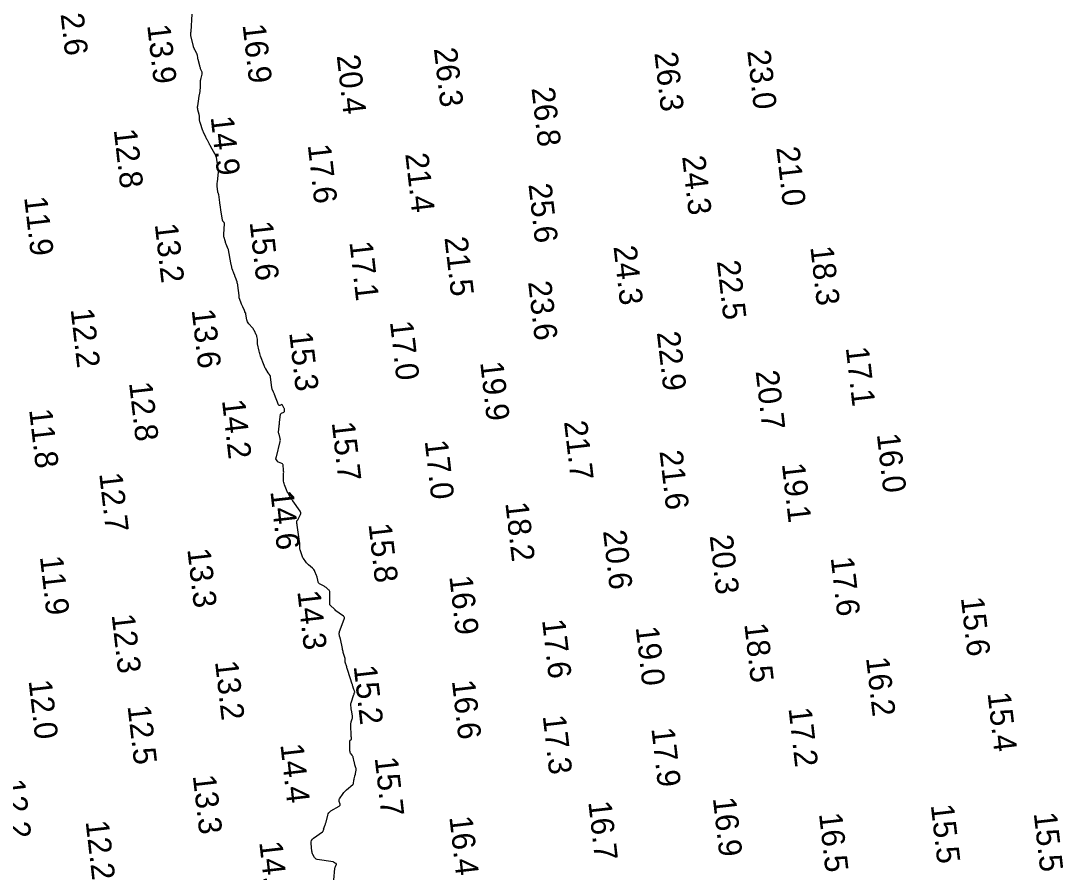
# Model space of a CAD drawing. Extents: x 1023796 to 1112670, y 656573 to 837340.
# Drawn here: x 1109715.4 to 1109941.3, y 681344.7 to 681529.2 of the extents above; entities that cross this region are included whole.
import ezdxf

# ---------------------------------------------------------------- set-up
doc = ezdxf.new("R2010")
doc.units = 0
doc.layers.add('V-CHAN-CONT-15FT', color=7, linetype='Continuous')
doc.layers.add('V-TOPO-SOUN', color=7, linetype='Continuous')

msp = doc.modelspace()

# ---------------------------------------------------------------- linework, layer by layer
at = {"layer": 'V-CHAN-CONT-15FT'}
msp.add_lwpolyline([(1109783.17, 681343.07), (1109783.43, 681345.48), (1109783.44, 681345.59), (1109783.47, 681345.7), (1109783.5, 681345.8), (1109783.53, 681345.91), (1109783.74, 681346.43), (1109783.75, 681346.47), (1109783.75, 681346.51), (1109783.73, 681346.54), (1109783.69, 681346.56), (1109783.51, 681346.66), (1109783.47, 681346.69), (1109783.44, 681346.71), (1109783.4, 681346.73), (1109783.37, 681346.75), (1109783.23, 681346.85), (1109783.19, 681346.88), (1109783.15, 681346.89), (1109783.12, 681346.91), (1109783.07, 681346.92), (1109779.58, 681347.49), (1109779.4, 681347.54), (1109779.26, 681347.62), (1109779.13, 681347.73), (1109779.03, 681347.88), (1109778.67, 681348.53), (1109778.59, 681348.7), (1109778.53, 681348.87), (1109778.49, 681349.04), (1109778.46, 681349.23), (1109778.29, 681350.96), (1109778.3, 681351.29), (1109778.39, 681351.59), (1109778.55, 681351.85), (1109778.8, 681352.08), (1109780.76, 681353.49), (1109780.8, 681353.52), (1109780.84, 681353.56), (1109780.87, 681353.61), (1109780.9, 681353.66), (1109781.01, 681353.97), (1109781.01, 681353.98), (1109781.01, 681353.99), (1109781.01, 681353.99), (1109781, 681354), (1109780.95, 681354.02), (1109780.94, 681354.02), (1109780.94, 681354.03), (1109780.94, 681354.04), (1109780.94, 681354.05), (1109781.3, 681354.95), (1109781.36, 681355.1), (1109781.41, 681355.26), (1109781.46, 681355.42), (1109781.5, 681355.58), (1109781.88, 681357.05), (1109781.98, 681357.33), (1109782.13, 681357.58), (1109782.32, 681357.79), (1109782.56, 681357.97), (1109784.38, 681359.05), (1109784.49, 681359.13), (1109784.55, 681359.23), (1109784.57, 681359.35), (1109784.54, 681359.48), (1109784.36, 681360.05), (1109784.33, 681360.19), (1109784.33, 681360.33), (1109784.37, 681360.46), (1109784.44, 681360.58), (1109785.22, 681361.73), (1109785.39, 681361.95), (1109785.57, 681362.17), (1109785.76, 681362.37), (1109785.97, 681362.56), (1109787.31, 681363.73), (1109787.38, 681363.8), (1109787.43, 681363.88), (1109787.47, 681363.98), (1109787.49, 681364.08), (1109787.52, 681364.5), (1109787.53, 681364.61), (1109787.55, 681364.71), (1109787.57, 681364.82), (1109787.6, 681364.92), (1109787.76, 681365.53), (1109787.77, 681365.58), (1109787.78, 681365.63), (1109787.8, 681365.68), (1109787.81, 681365.73), (1109787.86, 681365.93), (1109787.87, 681365.98), (1109787.88, 681366.03), (1109787.89, 681366.08), (1109787.9, 681366.13), (1109788.03, 681366.82), (1109788.04, 681366.95), (1109788.04, 681367.08), (1109788.02, 681367.21), (1109787.99, 681367.34), (1109787.78, 681367.99), (1109787.73, 681368.14), (1109787.69, 681368.29), (1109787.65, 681368.45), (1109787.62, 681368.6), (1109787.42, 681369.61), (1109787.4, 681369.66), (1109787.39, 681369.7), (1109787.37, 681369.73), (1109787.35, 681369.77), (1109787.24, 681369.91), (1109787.22, 681369.95), (1109787.19, 681369.98), (1109787.17, 681370.02), (1109787.14, 681370.06), (1109786.82, 681370.54), (1109786.77, 681370.64), (1109786.73, 681370.74), (1109786.7, 681370.85), (1109786.69, 681370.95), (1109786.65, 681373.04), (1109786.66, 681373.11), (1109786.68, 681373.18), (1109786.71, 681373.23), (1109786.76, 681373.29), (1109786.98, 681373.49), (1109787.02, 681373.54), (1109787.05, 681373.59), (1109787.06, 681373.64), (1109787.05, 681373.7), (1109786.99, 681373.96), (1109786.98, 681374.02), (1109786.97, 681374.08), (1109786.96, 681374.15), (1109786.96, 681374.21), (1109786.88, 681376.65), (1109786.88, 681376.82), (1109786.89, 681376.98), (1109786.93, 681377.14), (1109786.97, 681377.31), (1109787.18, 681377.95), (1109787.23, 681378.11), (1109787.25, 681378.27), (1109787.25, 681378.44), (1109787.23, 681378.6), (1109786.99, 681379.81), (1109786.96, 681379.95), (1109786.94, 681380.08), (1109786.93, 681380.22), (1109786.92, 681380.35), (1109786.87, 681380.9), (1109786.87, 681381.03), (1109786.88, 681381.16), (1109786.9, 681381.3), (1109786.94, 681381.43), (1109787.55, 681383.22), (1109787.57, 681383.26), (1109787.58, 681383.31), (1109787.6, 681383.36), (1109787.62, 681383.41), (1109787.71, 681383.68), (1109787.71, 681383.69), (1109787.72, 681383.7), (1109787.72, 681383.7), (1109787.72, 681383.71), (1109787.72, 681383.75), (1109787.73, 681383.76), (1109787.73, 681383.77), (1109787.72, 681383.78), (1109787.72, 681383.79), (1109787.69, 681383.91), (1109787.68, 681383.93), (1109787.67, 681383.95), (1109787.67, 681383.98), (1109787.66, 681384), (1109787.53, 681384.3), (1109787.51, 681384.36), (1109787.49, 681384.42), (1109787.47, 681384.48), (1109787.45, 681384.54), (1109787.3, 681385.06), (1109787.27, 681385.16), (1109787.24, 681385.27), (1109787.21, 681385.38), (1109787.18, 681385.48), (1109786.23, 681388.44), (1109786.17, 681388.63), (1109786.1, 681388.83), (1109786.04, 681389.03), (1109785.98, 681389.23), (1109785.68, 681390.25), (1109785.66, 681390.33), (1109785.64, 681390.42), (1109785.63, 681390.5), (1109785.63, 681390.58), (1109785.64, 681390.92), (1109785.64, 681391.01), (1109785.63, 681391.09), (1109785.61, 681391.17), (1109785.59, 681391.25), (1109785.25, 681392.33), (1109785.19, 681392.53), (1109785.14, 681392.74), (1109785.09, 681392.95), (1109785.04, 681393.16), (1109784.61, 681395.3), (1109784.59, 681395.36), (1109784.58, 681395.41), (1109784.56, 681395.46), (1109784.55, 681395.51), (1109784.47, 681395.72), (1109784.45, 681395.77), (1109784.44, 681395.83), (1109784.43, 681395.88), (1109784.42, 681395.94), (1109784.38, 681396.46), (1109784.38, 681396.57), (1109784.39, 681396.67), (1109784.41, 681396.77), (1109784.44, 681396.87), (1109785.46, 681399.56), (1109785.5, 681399.74), (1109785.48, 681399.91), (1109785.41, 681400.06), (1109785.27, 681400.2), (1109784.38, 681400.84), (1109784.32, 681400.89), (1109784.25, 681400.94), (1109784.19, 681400.98), (1109784.12, 681401.02), (1109783.81, 681401.22), (1109783.76, 681401.25), (1109783.72, 681401.29), (1109783.68, 681401.33), (1109783.65, 681401.37), (1109783.51, 681401.55), (1109783.48, 681401.59), (1109783.44, 681401.63), (1109783.4, 681401.67), (1109783.36, 681401.71), (1109782.44, 681402.5), (1109782.39, 681402.56), (1109782.35, 681402.63), (1109782.33, 681402.7), (1109782.32, 681402.79), (1109782.35, 681403.14), (1109782.36, 681403.22), (1109782.36, 681403.31), (1109782.36, 681403.4), (1109782.36, 681403.49), (1109782.33, 681405.38), (1109782.32, 681405.54), (1109782.26, 681405.69), (1109782.18, 681405.82), (1109782.06, 681405.94), (1109781.53, 681406.38), (1109781.39, 681406.48), (1109781.25, 681406.58), (1109781.1, 681406.67), (1109780.95, 681406.75), (1109780.23, 681407.11), (1109780.08, 681407.2), (1109779.96, 681407.32), (1109779.87, 681407.46), (1109779.82, 681407.62), (1109779.65, 681408.33), (1109779.61, 681408.51), (1109779.55, 681408.68), (1109779.49, 681408.86), (1109779.43, 681409.03), (1109779.06, 681409.91), (1109778.97, 681410.11), (1109778.85, 681410.29), (1109778.71, 681410.46), (1109778.56, 681410.61), (1109777.74, 681411.31), (1109777.57, 681411.46), (1109777.42, 681411.62), (1109777.28, 681411.79), (1109777.14, 681411.96), (1109776.63, 681412.68), (1109776.51, 681412.87), (1109776.4, 681413.06), (1109776.31, 681413.26), (1109776.24, 681413.47), (1109775.9, 681414.57), (1109775.86, 681414.72), (1109775.83, 681414.86), (1109775.81, 681415.01), (1109775.81, 681415.16), (1109775.81, 681415.77), (1109775.81, 681415.92), (1109775.8, 681416.07), (1109775.78, 681416.22), (1109775.77, 681416.37), (1109775.24, 681419.93), (1109775.23, 681420.02), (1109775.22, 681420.11), (1109775.21, 681420.2), (1109775.19, 681420.29), (1109775.14, 681420.72), (1109775.14, 681420.77), (1109775.15, 681420.82), (1109775.17, 681420.86), (1109775.2, 681420.89), (1109775.35, 681421.03), (1109775.38, 681421.06), (1109775.41, 681421.1), (1109775.44, 681421.14), (1109775.46, 681421.19), (1109775.95, 681422.23), (1109776.01, 681422.42), (1109776.02, 681422.61), (1109775.98, 681422.78), (1109775.88, 681422.96), (1109774.29, 681425.2), (1109774.27, 681425.24), (1109774.25, 681425.27), (1109774.22, 681425.3), (1109774.2, 681425.33), (1109774.11, 681425.47), (1109774.08, 681425.5), (1109774.06, 681425.53), (1109774.04, 681425.57), (1109774.02, 681425.6), (1109773.92, 681425.75), (1109773.9, 681425.78), (1109773.87, 681425.82), (1109773.85, 681425.85), (1109773.83, 681425.89), (1109773.27, 681426.86), (1109773.18, 681427.03), (1109773.09, 681427.21), (1109773, 681427.39), (1109772.93, 681427.57), (1109772.48, 681428.69), (1109772.4, 681428.94), (1109772.34, 681429.19), (1109772.3, 681429.45), (1109772.3, 681429.71), (1109772.32, 681431.21), (1109772.33, 681431.41), (1109772.32, 681431.6), (1109772.31, 681431.79), (1109772.3, 681431.99), (1109772.23, 681432.84), (1109772.21, 681432.98), (1109772.14, 681433.1), (1109772.05, 681433.19), (1109771.92, 681433.27), (1109771.23, 681433.55), (1109771.15, 681433.59), (1109771.07, 681433.64), (1109771.01, 681433.7), (1109770.95, 681433.77), (1109770.69, 681434.14), (1109770.67, 681434.18), (1109770.65, 681434.23), (1109770.65, 681434.28), (1109770.65, 681434.33), (1109770.71, 681434.55), (1109770.72, 681434.6), (1109770.73, 681434.65), (1109770.75, 681434.7), (1109770.76, 681434.76), (1109771.56, 681438.03), (1109771.59, 681438.2), (1109771.6, 681438.37), (1109771.59, 681438.53), (1109771.56, 681438.7), (1109771.33, 681439.62), (1109771.32, 681439.66), (1109771.31, 681439.7), (1109771.3, 681439.74), (1109771.29, 681439.78), (1109771.23, 681439.94), (1109771.22, 681439.98), (1109771.21, 681440.02), (1109771.21, 681440.06), (1109771.21, 681440.1), (1109771.35, 681441.36), (1109771.37, 681441.59), (1109771.4, 681441.81), (1109771.42, 681442.03), (1109771.44, 681442.26), (1109771.61, 681443.88), (1109771.63, 681443.99), (1109771.68, 681444.08), (1109771.75, 681444.15), (1109771.85, 681444.2), (1109772.35, 681444.42), (1109772.41, 681444.46), (1109772.45, 681444.5), (1109772.48, 681444.56), (1109772.49, 681444.63), (1109772.5, 681444.91), (1109772.5, 681444.99), (1109772.49, 681445.06), (1109772.47, 681445.12), (1109772.44, 681445.19), (1109772.06, 681445.95), (1109772.01, 681446.01), (1109771.96, 681446.05), (1109771.89, 681446.06), (1109771.81, 681446.04), (1109771.47, 681445.89), (1109771.39, 681445.87), (1109771.32, 681445.87), (1109771.27, 681445.91), (1109771.23, 681445.99), (1109770.36, 681448.22), (1109770.31, 681448.35), (1109770.25, 681448.48), (1109770.19, 681448.61), (1109770.14, 681448.73), (1109769.9, 681449.23), (1109769.84, 681449.36), (1109769.8, 681449.49), (1109769.77, 681449.62), (1109769.75, 681449.76), (1109769.49, 681452.03), (1109769.48, 681452.11), (1109769.45, 681452.2), (1109769.42, 681452.28), (1109769.37, 681452.35), (1109769.16, 681452.64), (1109769.11, 681452.72), (1109769.06, 681452.79), (1109769.01, 681452.87), (1109768.97, 681452.94), (1109768.43, 681453.81), (1109768.33, 681453.99), (1109768.24, 681454.16), (1109768.16, 681454.34), (1109768.08, 681454.53), (1109767.31, 681456.58), (1109767.22, 681456.85), (1109767.13, 681457.11), (1109767.06, 681457.38), (1109766.99, 681457.66), (1109766.64, 681459.2), (1109766.63, 681459.25), (1109766.62, 681459.3), (1109766.62, 681459.36), (1109766.63, 681459.41), (1109766.66, 681459.62), (1109766.67, 681459.67), (1109766.67, 681459.72), (1109766.67, 681459.77), (1109766.67, 681459.83), (1109766.66, 681460.04), (1109766.65, 681460.09), (1109766.64, 681460.14), (1109766.64, 681460.19), (1109766.63, 681460.25), (1109766.53, 681460.79), (1109766.5, 681460.89), (1109766.47, 681461), (1109766.43, 681461.1), (1109766.39, 681461.2), (1109765.98, 681462.04), (1109765.89, 681462.22), (1109765.79, 681462.38), (1109765.68, 681462.53), (1109765.56, 681462.68), (1109764.75, 681463.59), (1109764.61, 681463.77), (1109764.49, 681463.97), (1109764.41, 681464.18), (1109764.36, 681464.4), (1109764.15, 681465.64), (1109764.13, 681465.71), (1109764.11, 681465.78), (1109764.09, 681465.85), (1109764.06, 681465.92), (1109763.94, 681466.19), (1109763.91, 681466.26), (1109763.88, 681466.32), (1109763.85, 681466.39), (1109763.82, 681466.46), (1109763.47, 681467.24), (1109763.4, 681467.39), (1109763.34, 681467.54), (1109763.27, 681467.7), (1109763.21, 681467.85), (1109762.72, 681469.09), (1109762.7, 681469.14), (1109762.69, 681469.18), (1109762.69, 681469.23), (1109762.68, 681469.28), (1109762.68, 681469.48), (1109762.68, 681469.53), (1109762.68, 681469.58), (1109762.67, 681469.63), (1109762.67, 681469.68), (1109762.4, 681471.86), (1109762.37, 681472.07), (1109762.33, 681472.26), (1109762.27, 681472.46), (1109762.21, 681472.66), (1109761.86, 681473.62), (1109761.82, 681473.72), (1109761.79, 681473.81), (1109761.75, 681473.91), (1109761.72, 681474.01), (1109761.57, 681474.42), (1109761.54, 681474.51), (1109761.51, 681474.59), (1109761.48, 681474.67), (1109761.44, 681474.76), (1109761.3, 681475.08), (1109761.27, 681475.17), (1109761.24, 681475.25), (1109761.21, 681475.33), (1109761.19, 681475.42), (1109760.99, 681476.18), (1109760.95, 681476.33), (1109760.92, 681476.49), (1109760.89, 681476.64), (1109760.86, 681476.8), (1109760.35, 681479.64), (1109760.35, 681479.65), (1109760.35, 681479.66), (1109760.34, 681479.67), (1109760.34, 681479.68), (1109760.31, 681479.72), (1109760.31, 681479.73), (1109760.3, 681479.74), (1109760.3, 681479.75), (1109760.29, 681479.76), (1109759.87, 681480.81), (1109759.8, 681480.99), (1109759.74, 681481.17), (1109759.68, 681481.35), (1109759.62, 681481.53), (1109759.41, 681482.26), (1109759.37, 681482.44), (1109759.34, 681482.63), (1109759.33, 681482.81), (1109759.34, 681483), (1109759.49, 681485.25), (1109759.49, 681485.33), (1109759.47, 681485.4), (1109759.44, 681485.47), (1109759.4, 681485.53), (1109759.18, 681485.77), (1109759.14, 681485.83), (1109759.1, 681485.89), (1109759.07, 681485.97), (1109759.05, 681486.04), (1109758.71, 681488.31), (1109758.63, 681488.82), (1109758.55, 681489.33), (1109758.53, 681489.46), (1109758.52, 681489.59), (1109758.5, 681489.71), (1109758.48, 681489.84), (1109758.24, 681491.59), (1109758.23, 681491.64), (1109758.21, 681491.69), (1109758.2, 681491.74), (1109758.18, 681491.78), (1109758.1, 681491.97), (1109758.08, 681492.02), (1109758.07, 681492.06), (1109758.06, 681492.11), (1109758.05, 681492.16), (1109757.94, 681493.41), (1109757.92, 681493.64), (1109757.92, 681493.86), (1109757.93, 681494.09), (1109757.95, 681494.31), (1109758.16, 681496.43), (1109758.16, 681496.5), (1109758.17, 681496.57), (1109758.17, 681496.64), (1109758.17, 681496.71), (1109758.16, 681496.98), (1109758.16, 681497.05), (1109758.15, 681497.12), (1109758.14, 681497.19), (1109758.14, 681497.25), (1109757.78, 681499.72), (1109757.78, 681499.73), (1109757.78, 681499.74), (1109757.77, 681499.76), (1109757.77, 681499.77), (1109757.77, 681499.78), (1109757.74, 681499.85), (1109757.73, 681499.87), (1109757.73, 681499.88), (1109757.72, 681499.89), (1109757.71, 681499.9), (1109756.54, 681501.95), (1109756.45, 681502.13), (1109756.35, 681502.3), (1109756.26, 681502.48), (1109756.16, 681502.65), (1109755.78, 681503.39), (1109755.69, 681503.55), (1109755.61, 681503.71), (1109755.53, 681503.88), (1109755.45, 681504.04), (1109755.02, 681504.96), (1109755, 681505), (1109754.98, 681505.04), (1109754.96, 681505.07), (1109754.95, 681505.11), (1109754.88, 681505.26), (1109754.86, 681505.29), (1109754.85, 681505.33), (1109754.83, 681505.37), (1109754.82, 681505.41), (1109754.2, 681507.18), (1109754.16, 681507.32), (1109754.13, 681507.46), (1109754.1, 681507.61), (1109754.09, 681507.75), (1109754.08, 681508.33), (1109754.07, 681508.48), (1109754.05, 681508.62), (1109754.03, 681508.77), (1109754, 681508.91), (1109753.75, 681509.93), (1109753.7, 681510.15), (1109753.68, 681510.37), (1109753.68, 681510.59), (1109753.7, 681510.81), (1109753.91, 681512.31), (1109753.93, 681512.46), (1109753.95, 681512.62), (1109753.98, 681512.77), (1109754.01, 681512.92), (1109754.14, 681513.54), (1109754.17, 681513.69), (1109754.2, 681513.85), (1109754.22, 681514), (1109754.24, 681514.16), (1109754.3, 681514.81), (1109754.31, 681514.97), (1109754.32, 681515.14), (1109754.32, 681515.3), (1109754.32, 681515.46), (1109754.32, 681516.17), (1109754.33, 681516.34), (1109754.34, 681516.51), (1109754.37, 681516.68), (1109754.41, 681516.84), (1109754.62, 681517.68), (1109754.65, 681517.83), (1109754.65, 681517.98), (1109754.63, 681518.13), (1109754.58, 681518.28), (1109754.33, 681518.87), (1109754.27, 681519.02), (1109754.21, 681519.17), (1109754.17, 681519.32), (1109754.12, 681519.47), (1109753.77, 681520.87), (1109753.75, 681520.97), (1109753.73, 681521.08), (1109753.71, 681521.18), (1109753.7, 681521.28), (1109753.64, 681521.7), (1109753.63, 681521.8), (1109753.6, 681521.9), (1109753.57, 681521.99), (1109753.52, 681522.09), (1109753.13, 681522.86), (1109753.09, 681522.93), (1109753.06, 681522.99), (1109753.03, 681523.06), (1109752.99, 681523.12), (1109752.82, 681523.47), (1109752.81, 681523.5), (1109752.8, 681523.52), (1109752.8, 681523.55), (1109752.79, 681523.57), (1109752.78, 681523.68), (1109752.78, 681523.7), (1109752.78, 681523.73), (1109752.77, 681523.75), (1109752.77, 681523.78), (1109752.19, 681526), (1109752.18, 681526.08), (1109752.17, 681526.15), (1109752.17, 681526.23), (1109752.18, 681526.31), (1109752.22, 681526.62), (1109752.23, 681526.69), (1109752.23, 681526.77), (1109752.24, 681526.85), (1109752.25, 681526.93), (1109752.47, 681530.72)], dxfattribs=at)

# ---------------------------------------------------------------- texts
at = {"layer": 'V-TOPO-SOUN'}
for s, p in [('12.6 ', (1109723.53, 681534.4)), ('13.9 ', (1109742.73, 681528.28)), ('16.9 ', (1109763.4, 681528.38)), ('26.3 ', (1109804.87, 681523.23)), ('26.3 ', (1109852.67, 681522.28)), ('23.0 ', (1109872.8, 681522.74)), ('20.4 ', (1109783.81, 681521.69)), ('26.8 ', (1109826.03, 681514.66)), ('14.9 ', (1109756.48, 681508.4)), ('12.8 ', (1109735.48, 681505.64)), ('17.6 ', (1109777.53, 681502.32)), ('21.0 ', (1109879.1, 681501.77)), ('21.4 ', (1109798.67, 681500.39)), ('24.3 ', (1109858.68, 681499.84)), ('25.6 ', (1109825.37, 681493.79)), ('11.9 ', (1109716.06, 681490.98)), ('13.2 ', (1109744.37, 681485.14)), ('15.6 ', (1109764.93, 681485.62)), ('21.5 ', (1109807.17, 681482.23)), ('17.1 ', (1109786.57, 681481.27)), ('24.3 ', (1109843.81, 681480.31)), ('18.3 ', (1109886.47, 681480.22)), ('22.5 ', (1109866.22, 681477.14)), ('23.6 ', (1109825.3, 681472.66)), ('12.2 ', (1109726.13, 681466.73)), ('13.6 ', (1109752.37, 681466.59)), ('17.0 ', (1109795.34, 681464.01)), ('15.3 ', (1109773.51, 681461.65)), ('22.9 ', (1109853.2, 681461.71)), ('17.1 ', (1109894.15, 681458.4)), ('19.9 ', (1109814.91, 681455.22)), ('20.7 ', (1109874.62, 681453.28)), ('12.8 ', (1109738.8, 681450.79)), ('14.2 ', (1109758.94, 681446.98)), ('11.8 ', (1109717.14, 681444.95)), ('15.7 ', (1109782.73, 681442.16)), ('21.7 ', (1109833.09, 681442.36)), ('16.0 ', (1109900.88, 681439.63)), ('17.0 ', (1109802.88, 681438.19)), ('21.6 ', (1109853.78, 681435.95)), ('19.1 ', (1109880.3, 681433.2)), ('12.7 ', (1109732.33, 681431.1)), ('14.6 ', (1109769.43, 681427.25)), ('18.2 ', (1109820.36, 681424.74)), ('15.8 ', (1109790.7, 681420.14)), ('20.6 ', (1109841.54, 681418.66)), ('20.3 ', (1109864.65, 681417.62)), ('13.3 ', (1109751.43, 681414.7)), ('11.9 ', (1109719.47, 681413.09)), ('17.6 ', (1109890.88, 681412.88)), ('16.9 ', (1109808.22, 681408.82)), ('14.3 ', (1109775.28, 681405.58)), ('15.6 ', (1109919.1, 681404.19)), ('12.3 ', (1109735.02, 681400.49)), ('17.6 ', (1109828.32, 681399.36)), ('18.5 ', (1109872.16, 681398.5)), ('19.0 ', (1109848.62, 681397.8)), ('13.2 ', (1109757.43, 681390.35)), ('15.2 ', (1109787.48, 681389.37)), ('16.2 ', (1109898.54, 681391.17)), ('12.0 ', (1109717.02, 681386.22)), ('16.6 ', (1109808.77, 681386.18)), ('15.4 ', (1109924.88, 681383.53)), ('12.5 ', (1109738.47, 681380.72)), ('17.2 ', (1109881.74, 681380.22)), ('17.3 ', (1109828.46, 681378.58)), ('17.9 ', (1109852.02, 681375.85)), ('14.4 ', (1109771.6, 681372.37)), ('15.7 ', (1109792.04, 681369.49)), ('12.2 ', (1109711.2, 681364.66)), ('13.3 ', (1109752.61, 681365.62)), ('16.7 ', (1109838.34, 681359.94)), ('16.9 ', (1109865.34, 681360.76)), ('16.5 ', (1109888.34, 681357.39)), ('15.5 ', (1109912.58, 681359.26)), ('15.5 ', (1109934.89, 681357.49)), ('12.2 ', (1109729.38, 681355.71)), ('16.4 ', (1109808.22, 681356.69)), ('14.0 ', (1109767.02, 681351.22))]:
    msp.add_text(s, height=5, rotation=276.5594, dxfattribs=at).set_placement(p)

doc.saveas('drawing.dxf')
